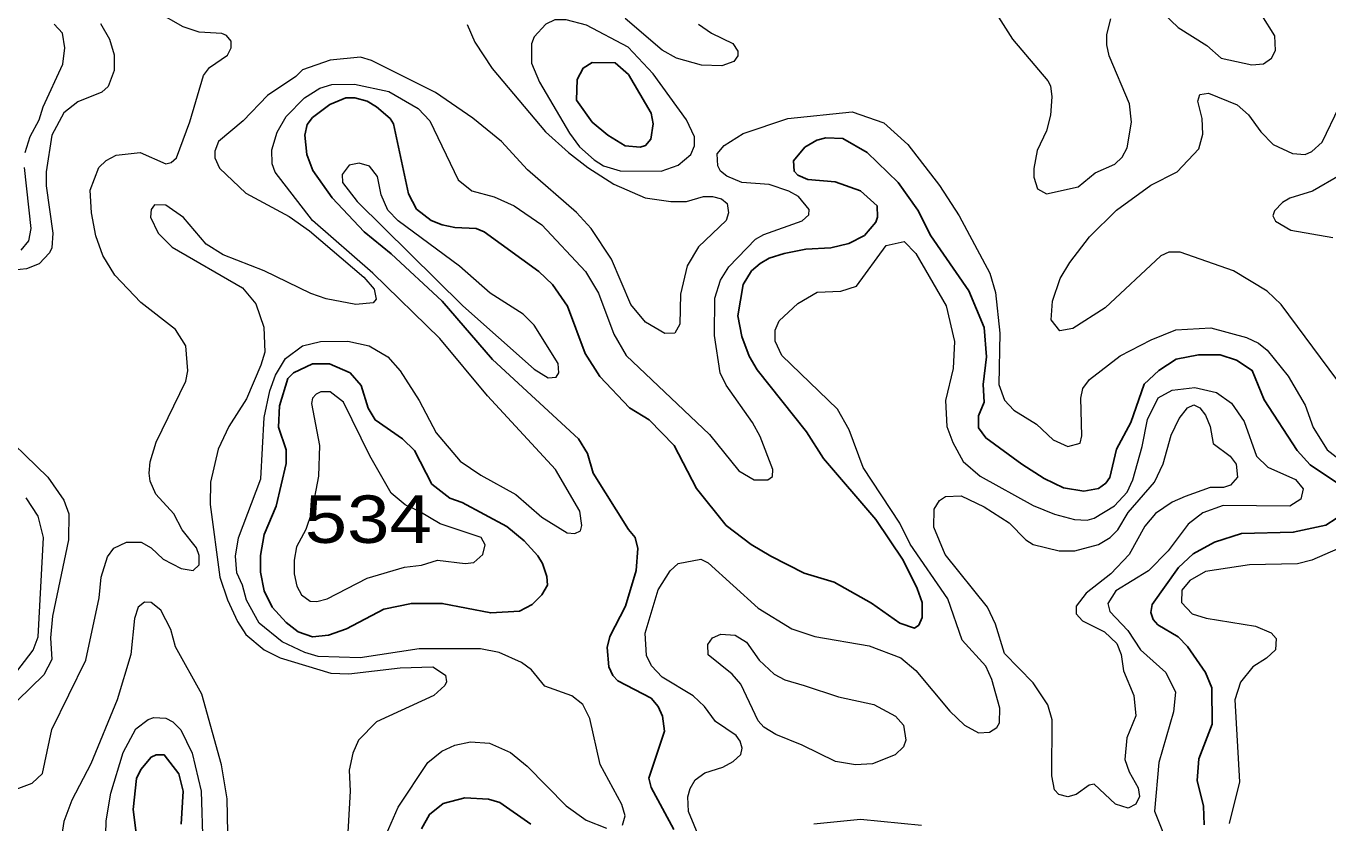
# Model space of a CAD drawing. Extents: x 577 to 602.9, y 7483.8 to 7511.6.
# Drawn here: x 580.747 to 582.941, y 7503.188 to 7504.532 of the extents above; entities that cross this region are included whole.
import ezdxf
from ezdxf.enums import TextEntityAlignment as Align

# ---------------------------------------------------------------- set-up
doc = ezdxf.new("R2010")
doc.units = 0
doc.header["$LTSCALE"] = 0.032
doc.layers.add('1', color=7, linetype='Continuous', lineweight=25)
doc.layers.add('2', color=7, linetype='Continuous', lineweight=13)
doc.layers.add('61', color=7, linetype='Continuous')

msp = doc.modelspace()

# ---------------------------------------------------------------- linework, layer by layer
at = {"layer": '1'}
for points in [[(581.7277, 7504.3474), (581.757, 7504.3295), (581.7824, 7504.3271), (581.7912, 7504.3303), (581.7999, 7504.3406), (581.8039, 7504.3669), (581.8007, 7504.3844), (581.7626, 7504.4496), (581.7403, 7504.4695), (581.7013, 7504.4703), (581.6862, 7504.4607), (581.6759, 7504.4416), (581.6751, 7504.4066), (581.7013, 7504.3693)], [(581.4823, 7503.7283), (581.5574, 7503.6878), (581.5868, 7503.6639), (581.6099, 7503.6385), (581.6178, 7503.6258), (581.625, 7503.6035), (581.6258, 7503.5892), (581.6163, 7503.5725), (581.6003, 7503.5566), (581.5789, 7503.5455), (581.5304, 7503.5423), (581.4485, 7503.5582), (581.3968, 7503.5582), (581.3499, 7503.5486), (581.2871, 7503.5152), (581.2568, 7503.5049), (581.2298, 7503.5017), (581.2059, 7503.5105), (581.1853, 7503.5264), (581.1622, 7503.5518), (581.1487, 7503.5797), (581.1423, 7503.6107), (581.1423, 7503.6393), (581.1487, 7503.6743), (581.1686, 7503.722), (581.1853, 7503.7944), (581.1853, 7503.8174), (581.1725, 7503.8556), (581.1741, 7503.8914), (581.1884, 7503.9375), (581.198, 7503.947), (581.2298, 7503.9621), (581.2584, 7503.9621), (581.2934, 7503.947), (581.3117, 7503.9256), (581.3236, 7503.8874), (581.3356, 7503.8675), (581.3817, 7503.8357), (581.4016, 7503.8158), (581.431, 7503.7594), (581.4612, 7503.7355)]]:
    msp.add_lwpolyline(points, close=True, dxfattribs=at)
for points in [[(582.217, 7504.2677), (582.1649, 7504.3184), (582.1236, 7504.3422), (582.0949, 7504.343), (582.0798, 7504.339), (582.06, 7504.3271), (582.0409, 7504.3041), (582.0417, 7504.2866), (582.048, 7504.2802), (582.0647, 7504.273), (582.1109, 7504.2691), (582.1538, 7504.254), (582.1816, 7504.2285), (582.1824, 7504.2094), (582.1792, 7504.2007), (582.1602, 7504.1784), (582.1339, 7504.1649), (582.1037, 7504.1577), (582.0616, 7504.1554), (582.025, 7504.1482), (581.9995, 7504.1403), (581.9844, 7504.1315), (581.9701, 7504.1188), (581.9558, 7504.0957), (581.947, 7504.0432), (581.9534, 7504.0083), (581.9661, 7503.9749), (581.9796, 7503.9518), (582.0623, 7503.8476), (582.091, 7503.8023), (582.1792, 7503.6997), (582.2254, 7503.6313), (582.2492, 7503.5836), (582.2572, 7503.5598), (582.2572, 7503.5343), (582.2516, 7503.5216), (582.2444, 7503.5168), (582.2198, 7503.5248), (582.1721, 7503.559), (582.1093, 7503.594), (582.0584, 7503.6091), (582.0027, 7503.6377), (581.9693, 7503.6576), (581.9272, 7503.6894), (581.8771, 7503.7522), (581.8397, 7503.8246), (581.7976, 7503.8675), (581.7642, 7503.8882), (581.7141, 7503.9407), (581.6894, 7503.9796), (581.66, 7504.0591), (581.6345, 7504.0957), (581.6115, 7504.118), (581.5192, 7504.1848), (581.5057, 7504.1904), (581.4699, 7504.1919), (581.4485, 7504.1967), (581.4302, 7504.2039), (581.4055, 7504.223), (581.392, 7504.2484), (581.3666, 7504.3669), (581.361, 7504.3756), (581.3379, 7504.3955), (581.322, 7504.405), (581.3014, 7504.4106), (581.2863, 7504.4106), (581.2592, 7504.3995), (581.2298, 7504.3772), (581.2211, 7504.3653), (581.2171, 7504.3478), (581.2203, 7504.3152), (581.2306, 7504.2882), (581.2632, 7504.242), (581.3173, 7504.1848), (581.3626, 7504.1474), (581.4485, 7504.0679), (581.5336, 7503.9693), (581.6783, 7503.8357), (581.6934, 7503.8111), (581.7029, 7503.7777), (581.7626, 7503.683), (581.7739, 7503.6696), (581.7781, 7503.6511), (581.7754, 7503.6138), (581.7572, 7503.5539), (581.7309, 7503.5024), (581.7263, 7503.484), (581.7292, 7503.4513), (581.7361, 7503.4367), (581.7446, 7503.4279), (581.8007, 7503.3984), (581.8127, 7503.3848), (581.8198, 7503.3681), (581.823, 7503.3427), (581.7968, 7503.264), (581.8007, 7503.2481), (581.8389, 7503.1773)], [(582.9609, 7503.7586), (582.9116, 7503.792), (582.8893, 7503.8158), (582.8337, 7503.9017), (582.8138, 7503.951), (582.7875, 7503.9685), (582.7597, 7503.9772), (582.7231, 7503.9772), (582.6858, 7503.9701), (582.6563, 7503.951), (582.6317, 7503.9279), (582.6094, 7503.8635), (582.5848, 7503.8182), (582.5736, 7503.7705), (582.5673, 7503.761), (582.5546, 7503.7522), (582.5299, 7503.7474), (582.4957, 7503.753), (582.4631, 7503.7689), (582.4257, 7503.7928), (582.3645, 7503.8373), (582.3526, 7503.854), (582.3526, 7503.8747), (582.3621, 7503.8977), (582.3605, 7503.9271), (582.3661, 7503.9741), (582.3621, 7504.0234), (582.3359, 7504.0854), (582.2723, 7504.1776), (582.25, 7504.2214), (582.217, 7504.2677)], [(582.7327, 7503.1852), (582.7319, 7503.2163), (582.7208, 7503.26), (582.7239, 7503.2966), (582.7462, 7503.3546), (582.7454, 7503.4158), (582.7351, 7503.4421), (582.7048, 7503.4858), (582.6889, 7503.5017), (582.6548, 7503.5224), (582.6468, 7503.5311), (582.6428, 7503.5431), (582.6452, 7503.5566), (582.6897, 7503.6186), (582.7144, 7503.6417), (582.7502, 7503.6616), (582.7955, 7503.6759), (582.883, 7503.6783), (582.9378, 7503.6902), (582.9553, 7503.7013)], [(581.0087, 7503.186), (581.0119, 7503.2417), (581.0048, 7503.2711), (580.9801, 7503.3029), (580.9666, 7503.3029), (580.9578, 7503.299), (580.9404, 7503.2783), (580.9332, 7503.2632), (580.9276, 7503.2107), (580.934, 7503.1622)], [(581.598, 7503.186), (581.5455, 7503.2226), (581.5264, 7503.2282), (581.4866, 7503.2306), (581.4501, 7503.221), (581.427, 7503.2027), (581.4135, 7503.1781)]]:
    msp.add_lwpolyline(points, dxfattribs=at)
at = {"layer": '2'}
for points in [[(582.3399, 7504.6197), (582.4098, 7504.5092), (582.4695, 7504.4392), (582.4735, 7504.4305), (582.4758, 7504.4122), (582.4735, 7504.3812), (582.4671, 7504.355), (582.4512, 7504.3216), (582.4456, 7504.2913), (582.4456, 7504.277), (582.452, 7504.2571), (582.4671, 7504.2484), (582.5204, 7504.2603), (582.549, 7504.2842), (582.5824, 7504.2985), (582.5943, 7504.3104), (582.6031, 7504.3263), (582.6102, 7504.3693), (582.607, 7504.4003), (582.5728, 7504.4814), (582.5689, 7504.4997), (582.5689, 7504.5172), (582.5752, 7504.5434)], [(582.6396, 7504.5768), (582.6889, 7504.5291), (582.7375, 7504.4989), (582.7613, 7504.4774), (582.813, 7504.4663), (582.8329, 7504.4679), (582.8464, 7504.4774), (582.8528, 7504.4901), (582.852, 7504.5148), (582.8297, 7504.5498)], [(580.8577, 7504.2166), (580.8553, 7504.2548), (580.8696, 7504.2929), (580.8823, 7504.3049), (580.899, 7504.3136), (580.9396, 7504.3184), (580.9825, 7504.2993), (580.992, 7504.3017), (581.0008, 7504.3096), (581.0231, 7504.3701), (581.0461, 7504.448), (581.0564, 7504.4615), (581.0867, 7504.4822), (581.093, 7504.4949), (581.093, 7504.506), (581.0851, 7504.5156), (581.0771, 7504.5188), (581.039, 7504.5211), (581.0119, 7504.5299), (580.9666, 7504.5561)], [(580.7455, 7504.3184), (580.7543, 7504.3454), (580.7694, 7504.3732), (580.7758, 7504.3955), (580.8091, 7504.4671), (580.8123, 7504.4949), (580.8084, 7504.5196), (580.7948, 7504.5347)], [(580.8728, 7504.5355), (580.8879, 7504.5092), (580.8958, 7504.483), (580.8958, 7504.4567), (580.8855, 7504.4297), (580.8751, 7504.4202), (580.8346, 7504.4035), (580.8107, 7504.3852), (580.7909, 7504.3478), (580.7813, 7504.2858), (580.7813, 7504.2619), (580.7925, 7504.1824), (580.7909, 7504.1577), (580.7869, 7504.149)], [(581.4906, 7504.5339), (581.5033, 7504.5044), (581.5328, 7504.4599), (581.6226, 7504.3534), (581.6616, 7504.3184), (581.6942, 7504.2929), (581.7379, 7504.2651), (581.7904, 7504.242), (581.8341, 7504.2357), (581.8604, 7504.2357), (581.889, 7504.2444), (581.9041, 7504.2444), (581.9192, 7504.2404), (581.9288, 7504.2325), (581.9311, 7504.2166), (581.9272, 7504.2039), (581.8803, 7504.1593), (581.8612, 7504.1275), (581.85, 7504.0798), (581.8492, 7504.0289), (581.8405, 7504.0138), (581.8238, 7504.013), (581.7912, 7504.0321), (581.7665, 7504.0623), (581.7339, 7504.1387), (581.6997, 7504.1904), (581.6751, 7504.2174), (581.5924, 7504.289), (581.5487, 7504.3367), (581.5002, 7504.3764), (581.4373, 7504.4194), (581.3292, 7504.4734), (581.3109, 7504.479), (581.26, 7504.4742), (581.2131, 7504.4575), (581.202, 7504.4464), (581.1543, 7504.4146), (581.1129, 7504.3717), (581.0716, 7504.3367), (581.0652, 7504.3208), (581.0652, 7504.3096), (581.0731, 7504.2921), (581.1177, 7504.25), (581.1908, 7504.2102), (581.225, 7504.1864), (581.3165, 7504.1084), (581.334, 7504.0878), (581.3371, 7504.0711), (581.3324, 7504.0647), (581.303, 7504.0623), (581.2529, 7504.0719), (581.2274, 7504.0806), (581.1487, 7504.1188), (581.0795, 7504.1458), (581.0509, 7504.1641), (581.0127, 7504.2086), (580.9825, 7504.2293), (580.9634, 7504.2301), (580.9578, 7504.2222), (580.9571, 7504.2094), (580.9698, 7504.1824), (580.9936, 7504.1585), (581.1121, 7504.0902), (581.1344, 7504.0631), (581.1479, 7504.0242), (581.1495, 7503.982), (581.1431, 7503.9597), (581.1185, 7503.9033), (581.0891, 7503.8564), (581.0708, 7503.8182), (581.058, 7503.7625), (581.0572, 7503.7252), (581.0739, 7503.6027), (581.0867, 7503.5645), (581.1034, 7503.528), (581.1177, 7503.5057)], [(581.8803, 7504.5347), (581.9025, 7504.5196), (581.9383, 7504.5021), (581.947, 7504.4893), (581.947, 7504.4814), (581.9399, 7504.4718), (581.92, 7504.4647), (581.8858, 7504.4655), (581.8437, 7504.4774), (581.819, 7504.4909), (581.757, 7504.5442)], [(581.1789, 7503.4938), (581.1399, 7503.5248), (581.1185, 7503.5638), (581.1121, 7503.5892), (581.1026, 7503.6099), (581.1002, 7503.6377), (581.105, 7503.6687), (581.1431, 7503.7681), (581.1487, 7503.8715), (581.1582, 7503.9168), (581.1678, 7503.9431), (581.1845, 7503.9709), (581.2131, 7503.9924), (581.2433, 7503.9995), (581.2894, 7504.0003), (581.3252, 7503.9924), (581.357, 7503.9741), (581.3777, 7503.9502), (581.4095, 7503.9001), (581.4381, 7503.846), (581.4787, 7503.7983), (581.5137, 7503.7745), (581.5725, 7503.7419), (581.6163, 7503.7037), (581.6592, 7503.6775), (581.6719, 7503.6759), (581.6815, 7503.6806), (581.6838, 7503.6894), (581.6807, 7503.714), (581.6393, 7503.784), (581.5248, 7503.9081), (581.4445, 7504.0051), (581.3316, 7504.1148), (581.2298, 7504.2039), (581.167, 7504.285), (581.1622, 7504.2993), (581.1614, 7504.3231), (581.1702, 7504.3526), (581.1853, 7504.3788), (581.2163, 7504.4106), (581.2425, 7504.4265), (581.2624, 7504.4329), (581.3006, 7504.4337), (581.3586, 7504.421), (581.4079, 7504.3923), (581.4278, 7504.3717), (581.4755, 7504.2723), (581.4986, 7504.254), (581.5359, 7504.2436), (581.5701, 7504.2285), (581.6163, 7504.1967), (581.6902, 7504.118), (581.7117, 7504.0814), (581.7379, 7504.0122), (581.7586, 7503.9764), (581.8993, 7503.8429), (581.9486, 7503.7816), (581.9741, 7503.7665), (581.9971, 7503.7665), (582.0051, 7503.7721), (582.0059, 7503.784), (581.9844, 7503.8397), (581.9717, 7503.8635), (581.9272, 7503.9264), (581.9168, 7503.947), (581.9073, 7504.0098), (581.9081, 7504.0727), (581.9176, 7504.1029), (581.9319, 7504.1259), (581.9765, 7504.1721), (581.9908, 7504.18), (582.0552, 7504.2031), (582.0663, 7504.2134), (582.0671, 7504.2222), (582.0488, 7504.2444), (582.0329, 7504.2532), (581.9995, 7504.2643), (581.9534, 7504.2675), (581.928, 7504.2786), (581.9176, 7504.2866), (581.9129, 7504.2961), (581.9121, 7504.316), (581.924, 7504.3303), (581.9558, 7504.3502), (582.0313, 7504.3756), (582.1395, 7504.3868), (582.1928, 7504.3685), (582.2333, 7504.3319), (582.2866, 7504.2627), (582.32, 7504.2118), (582.3717, 7504.1148), (582.3812, 7504.0822), (582.3884, 7504.0138), (582.3868, 7503.9271), (582.3963, 7503.9009), (582.4122, 7503.8842), (582.4504, 7503.8604), (582.4782, 7503.8341), (582.5029, 7503.823), (582.5235, 7503.8285), (582.5267, 7503.8405)], [(582.9561, 7503.9359), (582.8623, 7504.0623), (582.8392, 7504.0846), (582.782, 7504.1188), (582.6921, 7504.1506), (582.673, 7504.1506), (582.6595, 7504.1442), (582.5657, 7504.0568), (582.5116, 7504.0218), (582.4894, 7504.0178), (582.475, 7504.0361), (582.4774, 7504.0679), (582.4902, 7504.1061), (582.5061, 7504.1331), (582.5395, 7504.176), (582.5848, 7504.2214), (582.6428, 7504.2635), (582.6874, 7504.2858), (582.7239, 7504.3247), (582.7303, 7504.3494), (582.7295, 7504.3756), (582.7223, 7504.405), (582.7255, 7504.4162), (582.7398, 7504.4186), (582.7883, 7504.3987), (582.8074, 7504.382), (582.8281, 7504.3534), (582.8488, 7504.3319), (582.8814, 7504.3168), (582.9028, 7504.3152), (582.914, 7504.32), (582.9315, 7504.3359), (582.9601, 7504.3955)], [(580.7392, 7504.1538), (580.7519, 7504.1697), (580.7559, 7504.1904), (580.7447, 7504.2929)], [(582.9617, 7504.2802), (582.9156, 7504.2532), (582.8774, 7504.2412), (582.8649, 7504.2338), (582.8511, 7504.22), (582.8486, 7504.2116), (582.8529, 7504.2028), (582.879, 7504.1872), (582.9498, 7504.1752)], [(580.7066, 7503.2361), (580.7575, 7503.2552), (580.775, 7503.2719), (580.7909, 7503.3459), (580.8481, 7503.4628), (580.8704, 7503.5677), (580.8736, 7503.6027), (580.8847, 7503.6369), (580.895, 7503.6512), (580.9165, 7503.6616), (580.9411, 7503.6616), (580.9578, 7503.652), (580.9785, 7503.6329), (581.0087, 7503.617), (581.0286, 7503.6138), (581.039, 7503.6234), (581.039, 7503.6393), (581.0342, 7503.652), (581.0103, 7503.6822), (580.996, 7503.7093), (580.9658, 7503.7427), (580.9563, 7503.7641), (580.9547, 7503.7777), (580.9563, 7503.7967), (580.9666, 7503.8301), (581.0167, 7503.9327), (581.0199, 7503.9502), (581.0167, 7503.9924), (580.9992, 7504.0202), (580.9404, 7504.0655), (580.8966, 7504.1116), (580.8767, 7504.145), (580.8648, 7504.1776), (580.8577, 7504.2166)], [(582.0162, 7504.0345), (582.048, 7504.0639), (582.0806, 7504.083), (582.1204, 7504.0846), (582.1466, 7504.0933), (582.1967, 7504.1617), (582.2269, 7504.1681), (582.2468, 7504.1482), (582.2977, 7504.0599), (582.312, 7503.9995), (582.3096, 7503.9542), (582.2969, 7503.9001), (582.2993, 7503.8564), (582.3089, 7503.8293), (582.3263, 7503.7975), (582.355, 7503.7729), (582.4448, 7503.7236), (582.4806, 7503.7085), (582.514, 7503.6997), (582.5355, 7503.6989), (582.5474, 7503.7021), (582.5816, 7503.7228), (582.6031, 7503.7458), (582.6126, 7503.7665), (582.6285, 7503.823), (582.6373, 7503.8683), (582.6555, 7503.9049), (582.6786, 7503.9176), (582.7168, 7503.9224), (582.7534, 7503.9136), (582.7788, 7503.8961), (582.8003, 7503.8651), (582.8209, 7503.8063), (582.84, 7503.788), (582.8869, 7503.7673), (582.8997, 7503.7514), (582.8957, 7503.7339), (582.8774, 7503.722), (582.7645, 7503.7236), (582.7303, 7503.7109), (582.7056, 7503.6918), (582.6722, 7503.6472), (582.6388, 7503.6131), (582.584, 7503.5797), (582.5705, 7503.5582), (582.5736, 7503.5447), (582.6039, 7503.5129), (582.6253, 7503.4803), (582.6683, 7503.4421), (582.6842, 7503.4087), (582.681, 7503.3753), (582.6563, 7503.2902), (582.6492, 7503.2083), (582.6746, 7503.1447)], [(580.7869, 7504.149), (580.7694, 7504.1307), (580.7479, 7504.122), (580.7161, 7504.1188)], [(581.8922, 7503.1383), (581.8636, 7503.2075), (581.8628, 7503.2322), (581.8667, 7503.2465), (581.8747, 7503.2608), (581.8914, 7503.2727), (581.9216, 7503.2823), (581.9391, 7503.2918), (581.9518, 7503.3037), (581.9542, 7503.3141), (581.951, 7503.326), (581.9439, 7503.3355), (581.9089, 7503.3594), (581.8906, 7503.3848), (581.8715, 7503.4023), (581.819, 7503.4341), (581.8015, 7503.4532), (581.7928, 7503.4707), (581.7904, 7503.5081), (581.8127, 7503.5812), (581.8325, 7503.6131), (581.8461, 7503.6258), (581.8842, 7503.6329), (581.897, 7503.6266), (581.9812, 7503.5502), (582.0377, 7503.5152), (582.0767, 7503.5025), (582.1681, 7503.4866), (582.2214, 7503.4667), (582.2468, 7503.4453), (582.3041, 7503.3769), (582.3287, 7503.353), (582.3526, 7503.3403), (582.3709, 7503.3411), (582.3836, 7503.3491), (582.3876, 7503.357), (582.3884, 7503.3817), (582.3749, 7503.4302), (582.3645, 7503.4524), (582.3248, 7503.4962), (582.3009, 7503.5661), (582.2373, 7503.6584), (582.2198, 7503.6934), (582.1578, 7503.7872), (582.1347, 7503.8508), (582.1148, 7503.8858), (582.021, 7503.9764), (582.0099, 7504.0003), (582.0099, 7504.0186), (582.0162, 7504.0345)], [(582.5267, 7503.8405), (582.5251, 7503.9041), (582.5283, 7503.9208), (582.5395, 7503.9359), (582.5911, 7503.9757), (582.6436, 7504.0027), (582.685, 7504.0194), (582.7438, 7504.0226), (582.8042, 7504.0067), (582.8241, 7503.9971), (582.8392, 7503.9852), (582.8742, 7503.9415), (582.9028, 7503.8922), (582.9164, 7503.8548), (582.9402, 7503.8174), (582.9704, 7503.7936)], [(580.6883, 7503.8635), (580.7837, 7503.7713), (580.8107, 7503.7323), (580.8195, 7503.7093), (580.8187, 7503.6655), (580.7917, 7503.5367), (580.7885, 7503.5001), (580.7909, 7503.4636), (580.7773, 7503.4381), (580.7328, 7503.3944)], [(580.7241, 7503.4341), (580.7591, 7503.4795), (580.7678, 7503.5017), (580.7765, 7503.6695), (580.7678, 7503.7053), (580.7471, 7503.7363)], [(582.98, 7503.66), (582.914, 7503.6313), (582.8901, 7503.625), (582.809, 7503.6234), (582.7351, 7503.6123), (582.7088, 7503.5971), (582.6953, 7503.5805), (582.6945, 7503.5598), (582.7128, 7503.5407), (582.7359, 7503.5335), (582.8194, 7503.52), (582.8456, 7503.5089), (582.8543, 7503.4993), (582.8528, 7503.4803), (582.8376, 7503.4659), (582.8146, 7503.4516), (582.7939, 7503.4254), (582.7844, 7503.396), (582.7923, 7503.2576), (582.7748, 7503.1876)], [(581.0875, 7503.1717), (581.0859, 7503.229), (581.0763, 7503.2862), (581.0437, 7503.4055), (580.9992, 7503.485), (580.9912, 7503.5145), (580.9745, 7503.5471), (580.9578, 7503.5598), (580.9467, 7503.5606), (580.9364, 7503.5518), (580.93, 7503.5327), (580.9237, 7503.4723), (580.9006, 7503.396), (580.8561, 7503.2878), (580.8243, 7503.2266), (580.8107, 7503.1908), (580.8068, 7503.1654)], [(581.1177, 7503.5057), (581.1487, 7503.4803), (581.1757, 7503.4667), (581.2608, 7503.4405), (581.291, 7503.4397), (581.3777, 7503.45), (581.4326, 7503.4516), (581.454, 7503.4373), (581.4556, 7503.4262), (581.4532, 7503.4198), (581.4342, 7503.4031), (581.3379, 7503.3586), (581.3077, 7503.3276), (581.2982, 7503.3061), (581.2918, 7503.2775), (581.2934, 7503.2417), (581.2886, 7503.1526)], [(581.7522, 7503.1845), (581.757, 7503.2004), (581.7514, 7503.2194), (581.7149, 7503.287), (581.6974, 7503.3642), (581.6854, 7503.388), (581.6671, 7503.4023), (581.6218, 7503.419), (581.5988, 7503.4461), (581.5821, 7503.4588), (581.5447, 7503.4755), (581.5129, 7503.4818), (581.4095, 7503.4818), (581.3101, 7503.4667), (581.2393, 7503.4691), (581.2171, 7503.4755), (581.1789, 7503.4938)], [(580.8807, 7503.1232), (580.8823, 7503.1916), (580.8903, 7503.2385), (580.9109, 7503.3069), (580.9324, 7503.3467), (580.9531, 7503.3626), (580.9626, 7503.3658), (580.9825, 7503.365), (580.9944, 7503.3586), (581.0079, 7503.3451), (581.027, 7503.3061), (581.0421, 7503.2417), (581.0453, 7503.1511)], [(581.3546, 7503.1701), (581.3745, 7503.2147), (581.4246, 7503.2902), (581.4477, 7503.3093), (581.4699, 7503.3196), (581.4962, 7503.3252), (581.528, 7503.3228), (581.5638, 7503.3069), (581.5916, 7503.2838), (581.6576, 7503.2171), (581.691, 7503.1932), (581.7252, 7503.1797)], [(582.2564, 7503.1837), (582.1538, 7503.194), (582.0751, 7503.186)]]:
    msp.add_lwpolyline(points, dxfattribs=at)
for points in [[(581.7045, 7504.3057), (581.7204, 7504.2961), (581.7483, 7504.2874), (581.8174, 7504.2866), (581.8461, 7504.2969), (581.8675, 7504.3152), (581.8739, 7504.3295), (581.8739, 7504.3446), (581.8604, 7504.3732), (581.8039, 7504.4512), (581.7618, 7504.4957), (581.6918, 7504.5331), (581.6576, 7504.5418), (581.6385, 7504.5418), (581.6234, 7504.5347), (581.6035, 7504.5132), (581.5988, 7504.5013), (581.5988, 7504.4687), (581.6123, 7504.4369), (581.6632, 7504.351), (581.6799, 7504.3279)], [(581.4835, 7504.0599), (581.6035, 7503.9534), (581.6274, 7503.9383), (581.6409, 7503.9399), (581.6449, 7503.947), (581.6441, 7503.9629), (581.6035, 7504.0273), (581.5852, 7504.0456), (581.5296, 7504.0814), (581.4779, 7504.1267), (581.3745, 7504.2031), (581.357, 7504.2214), (581.3459, 7504.2468), (581.3395, 7504.2778), (581.326, 7504.2953), (581.3085, 7504.3001), (581.2918, 7504.2969), (581.2799, 7504.281), (581.2807, 7504.2675), (581.3053, 7504.2357)], [(581.4091, 7503.7139), (581.3864, 7503.7244), (581.3626, 7503.7443), (581.3268, 7503.8071), (581.2823, 7503.8977), (581.26, 7503.9152), (581.2441, 7503.9152), (581.2362, 7503.9112), (581.2298, 7503.9041), (581.2282, 7503.8953), (581.2417, 7503.8246), (581.2401, 7503.7729), (581.2282, 7503.7109), (581.2187, 7503.683), (581.2028, 7503.6536), (581.1988, 7503.6313), (581.1988, 7503.6083), (581.2036, 7503.5876), (581.2115, 7503.5725), (581.2258, 7503.5622), (581.237, 7503.5614), (581.2544, 7503.5661), (581.322, 7503.6011), (581.3849, 7503.6194), (581.4135, 7503.6226), (581.4405, 7503.6313), (581.4874, 7503.6258), (581.5017, 7503.6274), (581.5169, 7503.6409), (581.5208, 7503.6568), (581.5145, 7503.6695), (581.4451, 7503.6927)], [(582.7868, 7503.7928), (582.7891, 7503.7713), (582.7772, 7503.7578), (582.7653, 7503.7538), (582.743, 7503.7538), (582.7009, 7503.7387), (582.6786, 7503.7291), (582.6508, 7503.7101), (582.6325, 7503.6886), (582.6062, 7503.6409), (582.5752, 7503.6083), (582.5339, 7503.5757), (582.5172, 7503.5534), (582.5172, 7503.5407), (582.5275, 7503.5288), (582.5649, 7503.5105), (582.5856, 7503.4906), (582.5927, 7503.4723), (582.5967, 7503.4445), (582.6142, 7503.4031), (582.6174, 7503.3689), (582.6023, 7503.3316), (582.5991, 7503.295), (582.6062, 7503.2743), (582.6214, 7503.2473), (582.6237, 7503.233), (582.6174, 7503.2202), (582.6047, 7503.2131), (582.5832, 7503.2202), (582.5474, 7503.2536), (582.5387, 7503.252), (582.5172, 7503.2361), (582.5029, 7503.2322), (582.4878, 7503.2361), (582.4806, 7503.2441), (582.4758, 7503.2679), (582.4766, 7503.3618), (582.4695, 7503.3872), (582.4448, 7503.4246), (582.3963, 7503.4739), (582.3812, 7503.5232), (582.3677, 7503.5518), (582.2961, 7503.6409), (582.277, 7503.687), (582.2778, 7503.7172), (582.2866, 7503.7315), (582.2969, 7503.7387), (582.3232, 7503.7395), (582.3621, 7503.7212), (582.4043, 7503.6942), (582.4321, 7503.6655), (582.4448, 7503.6576), (582.4886, 7503.6472), (582.5148, 7503.6472), (582.5546, 7503.6576), (582.5744, 7503.6695), (582.5872, 7503.6822), (582.6047, 7503.7117), (582.6492, 7503.7625), (582.6635, 7503.7936), (582.677, 7503.8421), (582.6905, 7503.8699), (582.7048, 7503.8882), (582.7152, 7503.893), (582.7255, 7503.8882), (582.7351, 7503.8755), (582.743, 7503.8564), (582.7478, 7503.8278), (582.7764, 7503.8063)], [(582.0584, 7503.4198), (582.1164, 7503.4007), (582.1761, 7503.388), (582.2126, 7503.3681), (582.2262, 7503.353), (582.2301, 7503.3276), (582.2262, 7503.3165), (582.2118, 7503.3029), (582.1737, 7503.2878), (582.145, 7503.2862), (582.1116, 7503.2918), (582.0552, 7503.3196), (582.0107, 7503.3371), (581.9908, 7503.3498), (581.9812, 7503.3602), (581.9518, 7503.4222), (581.9375, 7503.4389), (581.897, 7503.4715), (581.8962, 7503.489), (581.9041, 7503.5001), (581.9184, 7503.5065), (581.9423, 7503.5049), (581.9614, 7503.493), (581.9828, 7503.4628), (582.0083, 7503.4389), (582.0258, 7503.4294)]]:
    msp.add_lwpolyline(points, close=True, dxfattribs=at)

# ---------------------------------------------------------------- texts
at = {"layer": '61', "width": 1.2}
msp.add_text('534', height=0.08, dxfattribs=at).set_placement((581.3239, 7503.6603), align=Align.CENTER)

doc.saveas('drawing.dxf')
